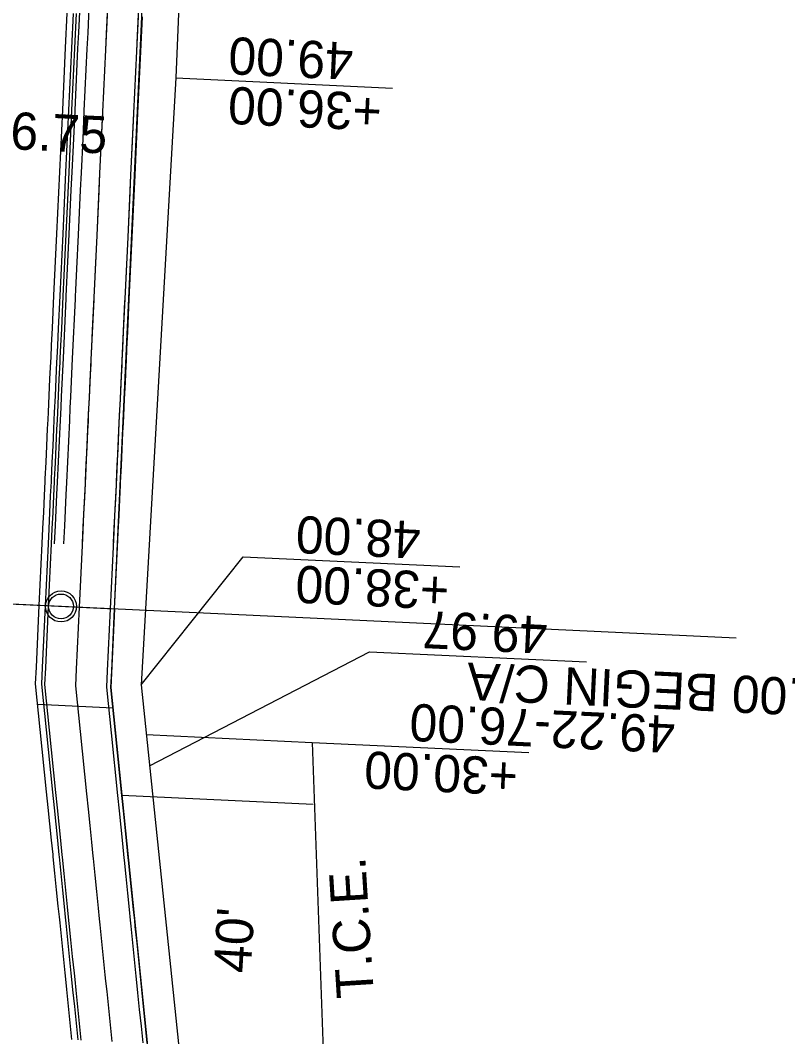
# Model space of a CAD drawing. Extents: x -70 to 701944, y -4 to 666871.
# Drawn here: x 668350.9 to 668474.7, y 655622.5 to 655786.4 of the extents above; entities that cross this region are included whole.
import ezdxf

# ---------------------------------------------------------------- set-up
doc = ezdxf.new("R2010")
doc.units = 0
for name, color, linetype in [('R_Detour', 7, 'Continuous'), ('R_Drive', 7, 'Continuous'), ('R_No Plot', 7, 'Continuous'), ('R_Proposed Road', 7, 'Continuous'), ('R_ROW', 7, 'Continuous'), ('R_ROW Annot', 7, 'Continuous'), ('R_Temp Easement', 7, 'Continuous'), ('R_Temp Easement Annot', 7, 'Continuous'), ('R_Water', 7, 'Continuous'), ('T_Indications', 7, 'Continuous')]:
    doc.layers.add(name, color=color, linetype=linetype)

msp = doc.modelspace()

# ---------------------------------------------------------------- linework, layer by layer
at = {"layer": 'R_Detour'}
msp.add_line((668466.4, 655686.71), (668322.98, 655693.48), dxfattribs=at)
at = {"layer": 'R_Drive'}
for p, q in [((668353.69, 655676.07), (668365.84, 655675.5)), ((668367.28, 655661.42), (668398.15, 655659.96))]:
    msp.add_line(p, q, dxfattribs=at)
at = {"layer": 'R_No Plot'}
for points in [[(668328.06, 655803.36), (668322.98, 655693.48), (668366.1, 655691.45), (668371.21, 655802.13), (668371.38, 655833.41), (668371.09, 655844.83), (668327.94, 655843.36), (668328.21, 655833.3)], [(668322.98, 655693.48), (668366.1, 655691.45), (668365.5, 655678.78), (668379.61, 655540.64), (668325, 655543.22), (668326.76, 655580.51)]]:
    msp.add_lwpolyline(points, close=True, dxfattribs=at)
msp.add_circle((668357.45, 655691.85), 2.5, dxfattribs=at)
at = {"layer": 'R_Proposed Road'}
for points in [[(668359.21, 655622), (668358.93, 655624.69), (668358.66, 655627.38), (668358.38, 655630.07), (668358.21, 655631.75), (668358.11, 655632.76), (668357.83, 655635.45), (668357.56, 655638.14), (668357.29, 655640.82), (668357.18, 655641.81), (668357.01, 655643.5), (668356.74, 655646.17), (668356.47, 655648.84), (668356.19, 655651.5), (668356.16, 655651.87), (668355.92, 655654.16), (668355.65, 655656.81), (668355.38, 655659.45), (668355.13, 655661.93), (668354.1, 655671.99), (668353.35, 655679.35), (668353.48, 655682.03), (668353.95, 655692.02), (668354.42, 655702.01), (668354.53, 655704.41), (668354.66, 655707.07), (668354.79, 655709.73), (668354.89, 655712), (668354.91, 655712.41), (668355.04, 655715.09), (668355.16, 655717.77), (668355.29, 655720.47), (668355.36, 655721.99), (668355.42, 655723.16), (668355.55, 655725.87), (668355.67, 655728.57), (668355.8, 655731.28), (668355.84, 655731.97), (668355.93, 655733.98), (668356.06, 655736.69), (668356.31, 655741.96), (668356.78, 655751.95), (668357.25, 655761.94), (668357.72, 655771.93), (668358.19, 655781.92), (668358.46, 655787.5)], [(668360.21, 655621.95), (668359.93, 655624.64), (668359.66, 655627.34), (668359.38, 655630.03), (668359.21, 655631.7), (668359.11, 655632.72), (668358.83, 655635.41), (668358.56, 655638.09), (668358.28, 655640.77), (668358.18, 655641.76), (668358.01, 655643.45), (668357.74, 655646.12), (668357.47, 655648.79), (668357.19, 655651.45), (668357.16, 655651.82), (668356.92, 655654.11), (668356.65, 655656.76), (668356.38, 655659.4), (668356.13, 655661.88), (668355.1, 655671.94), (668354.35, 655679.31), (668354.48, 655681.98), (668354.95, 655691.97), (668355.42, 655701.96), (668355.53, 655704.36), (668355.66, 655707.02), (668355.78, 655709.69), (668355.89, 655711.95), (668355.91, 655712.36), (668356.04, 655715.04), (668356.16, 655717.73), (668356.29, 655720.42), (668356.36, 655721.94), (668356.42, 655723.12), (668356.55, 655725.82), (668356.67, 655728.52), (668356.8, 655731.23), (668356.83, 655731.93), (668356.93, 655733.94), (668357.06, 655736.65), (668357.31, 655741.92), (668357.78, 655751.91), (668358.25, 655761.89), (668358.72, 655771.88), (668359.19, 655781.87), (668359.45, 655787.46)], [(668360.7, 655621.93), (668360.43, 655624.62), (668360.15, 655627.31), (668359.88, 655630), (668359.71, 655631.68), (668359.61, 655632.69), (668359.33, 655635.38), (668359.06, 655638.07), (668358.78, 655640.75), (668358.68, 655641.74), (668358.51, 655643.43), (668358.24, 655646.1), (668357.96, 655648.77), (668357.69, 655651.43), (668357.66, 655651.8), (668357.42, 655654.09), (668357.15, 655656.73), (668356.88, 655659.38), (668356.63, 655661.86), (668355.6, 655671.92), (668354.85, 655679.28), (668354.98, 655681.96), (668355.45, 655691.95), (668355.92, 655701.94), (668356.03, 655704.34), (668356.16, 655707), (668356.28, 655709.66), (668356.39, 655711.93), (668356.41, 655712.34), (668356.54, 655715.02), (668356.66, 655717.7), (668356.79, 655720.4), (668356.86, 655721.92), (668356.92, 655723.09), (668357.05, 655725.79), (668357.17, 655728.5), (668357.3, 655731.21), (668357.33, 655731.9), (668357.43, 655733.91), (668357.56, 655736.62), (668357.8, 655741.89), (668358.28, 655751.88), (668358.75, 655761.87), (668359.22, 655771.86), (668359.69, 655781.85), (668359.95, 655787.43)], [(668365.7, 655621.69), (668365.42, 655624.39), (668365.15, 655627.08), (668364.87, 655629.77), (668364.7, 655631.44), (668364.6, 655632.46), (668364.33, 655635.15), (668364.05, 655637.83), (668363.78, 655640.51), (668363.68, 655641.5), (668363.5, 655643.19), (668363.23, 655645.86), (668362.96, 655648.53), (668362.69, 655651.19), (668362.65, 655651.56), (668362.42, 655653.85), (668362.15, 655656.5), (668361.88, 655659.14), (668361.62, 655661.62), (668360.6, 655671.68), (668359.84, 655679.05), (668359.97, 655681.72), (668360.44, 655691.71), (668360.91, 655701.7), (668361.03, 655704.1), (668361.15, 655706.76), (668361.28, 655709.43), (668361.39, 655711.69), (668361.4, 655712.1), (668361.53, 655714.78), (668361.66, 655717.47), (668361.78, 655720.16), (668361.86, 655721.68), (668361.91, 655722.86), (668362.04, 655725.56), (668362.17, 655728.26), (668362.29, 655730.97), (668362.33, 655731.67), (668362.42, 655733.68), (668362.55, 655736.39), (668362.8, 655741.66), (668363.27, 655751.65), (668363.74, 655761.63), (668364.21, 655771.62), (668364.69, 655781.61), (668364.95, 655787.2)], [(668370.69, 655621.46), (668370.42, 655624.15), (668370.14, 655626.84), (668369.87, 655629.53), (668369.7, 655631.21), (668369.59, 655632.22), (668369.32, 655634.91), (668369.05, 655637.6), (668368.77, 655640.28), (668368.67, 655641.27), (668368.5, 655642.96), (668368.23, 655645.63), (668367.95, 655648.3), (668367.68, 655650.96), (668367.64, 655651.33), (668367.41, 655653.61), (668367.14, 655656.26), (668366.87, 655658.9), (668366.62, 655661.39), (668365.59, 655671.45), (668364.84, 655678.81), (668364.97, 655681.49), (668365.44, 655691.48), (668365.91, 655701.47), (668366.02, 655703.87), (668366.15, 655706.52), (668366.27, 655709.19), (668366.38, 655711.45), (668366.4, 655711.86), (668366.53, 655714.55), (668366.65, 655717.23), (668366.78, 655719.93), (668366.85, 655721.44), (668366.91, 655722.62), (668367.03, 655725.32), (668367.16, 655728.03), (668367.29, 655730.73), (668367.32, 655731.43), (668367.42, 655733.44), (668367.55, 655736.15), (668367.79, 655741.42), (668368.27, 655751.41), (668368.74, 655761.4), (668369.21, 655771.39), (668369.68, 655781.38), (668369.94, 655786.96)], [(668371.36, 655621.43), (668371.08, 655624.12), (668370.81, 655626.81), (668370.54, 655629.5), (668370.36, 655631.18), (668370.26, 655632.19), (668369.99, 655634.88), (668369.71, 655637.56), (668369.44, 655640.25), (668369.34, 655641.24), (668369.16, 655642.92), (668368.89, 655645.6), (668368.62, 655648.27), (668368.35, 655650.93), (668368.31, 655651.3), (668368.08, 655653.58), (668367.81, 655656.23), (668367.54, 655658.87), (668367.28, 655661.36), (668366.26, 655671.42), (668365.5, 655678.78), (668365.63, 655681.46), (668366.1, 655691.45), (668366.57, 655701.43), (668366.69, 655703.84), (668366.81, 655706.49), (668366.94, 655709.16), (668367.05, 655711.42), (668367.06, 655711.83), (668367.19, 655714.51), (668367.32, 655717.2), (668367.45, 655719.89), (668367.52, 655721.41), (668367.57, 655722.59), (668367.7, 655725.29), (668367.83, 655728), (668367.96, 655730.7), (668367.99, 655731.4), (668368.08, 655733.41), (668368.21, 655736.12), (668368.46, 655741.39), (668368.93, 655751.38), (668369.4, 655761.37), (668369.87, 655771.36), (668370.35, 655781.35), (668370.61, 655786.93)]]:
    msp.add_lwpolyline(points, dxfattribs=at)
at = {"layer": 'R_ROW'}
msp.add_lwpolyline([(668379.35, 655858.1), (668375.98, 655777.07), (668370.36, 655679.23), (668386.89, 655520.28), (668407.12, 655376.16), (668401.28, 655337.39), (668367.53, 655300.94), (668336.13, 654741.8), (668319.02, 654252.06), (668346.25, 654066.79), (668364.92, 653986.53), (668401.01, 653983.18), (668425.78, 653872.16), (668398.63, 653868.03), (668433.79, 653730.98), (668450.99, 653639.16), (668466.96, 653535.35), (668502.13, 653505.82)], dxfattribs=at)
at = {"layer": 'R_ROW Annot'}
for points in [[(668375.98, 655777.07), (668410.94, 655775.42)], [(668370.36, 655679.23), (668386.86, 655699.87), (668421.82, 655698.22)], [(668371.72, 655666.15), (668407.24, 655684.54), (668442.21, 655682.89)]]:
    msp.add_lwpolyline(points, dxfattribs=at)
at = {"layer": 'R_Temp Easement'}
for p, q in [((668371.2, 655671.18), (668397.95, 655669.92)), ((668397.95, 655669.92), (668400.12, 655609.75))]:
    msp.add_line(p, q, dxfattribs=at)
at = {"layer": 'R_Temp Easement Annot'}
msp.add_lwpolyline([(668397.95, 655669.92), (668432.91, 655668.27)], dxfattribs=at)
at = {"layer": 'R_Water'}
msp.add_circle((668357.45, 655691.85), 2, dxfattribs=at)
at = {"layer": 'T_Indications'}
for points in [[(668356.42, 655701.92), (668356.56, 655704.9), (668356.79, 655709.9), (668356.89, 655711.9), (668357.36, 655721.89), (668357.45, 655723.94), (668357.54, 655725.69), (668357.83, 655731.88), (668358.28, 655741.49), (668358.3, 655741.87), (668358.35, 655742.98), (668358.51, 655746.36), (668358.77, 655751.86), (668359.11, 655759.03), (668359.24, 655761.85), (668359.5, 655767.29), (668359.71, 655771.71), (668359.72, 655771.84), (668360.19, 655781.82), (668360.31, 655784.38), (668360.57, 655790)], [(668357.92, 655701.96), (668358.05, 655704.83), (668358.29, 655709.83), (668358.38, 655711.83), (668358.86, 655721.82), (668358.95, 655723.87), (668359.04, 655725.62), (668359.33, 655731.81), (668359.78, 655741.41), (668359.8, 655741.8), (668359.85, 655742.9), (668360.01, 655746.29), (668360.27, 655751.79), (668360.61, 655758.96), (668360.74, 655761.78), (668361, 655767.22), (668361.21, 655771.64), (668361.21, 655771.77), (668361.68, 655781.75), (668361.81, 655784.31), (668362.07, 655789.93)], [(668360.93, 655702.04), (668361.05, 655704.69), (668361.29, 655709.69), (668361.38, 655711.69), (668361.85, 655721.68), (668361.95, 655723.73), (668362.03, 655725.48), (668362.32, 655731.67), (668362.78, 655741.27), (668362.8, 655741.66), (668362.85, 655742.76), (668363.01, 655746.15), (668363.27, 655751.65), (668363.61, 655758.82), (668363.74, 655761.64), (668364, 655767.07), (668364.2, 655771.49), (668364.21, 655771.62), (668364.68, 655781.61), (668364.8, 655784.17), (668365.07, 655789.79)], [(668365.94, 655702.18), (668366.05, 655704.46), (668366.28, 655709.46), (668366.38, 655711.45), (668366.85, 655721.44), (668366.94, 655723.49), (668367.03, 655725.25), (668367.32, 655731.43), (668367.77, 655741.04), (668367.79, 655741.42), (668367.84, 655742.53), (668368, 655745.91), (668368.26, 655751.41), (668368.6, 655758.58), (668368.73, 655761.4), (668368.99, 655766.84), (668369.2, 655771.26), (668369.2, 655771.39), (668369.68, 655781.38), (668369.8, 655783.93), (668370.06, 655789.55)]]:
    msp.add_lwpolyline(points, dxfattribs=at)

# ---------------------------------------------------------------- texts
at = {"layer": 'R_Drive'}
msp.add_text("40'", height=6, rotation=86.5585, dxfattribs=at).set_placement((668388.04, 655632.62))
at = {"layer": 'R_No Plot'}
msp.add_text('125+26.75 ', height=6, rotation=357.2978, dxfattribs=at).set_placement((668326.67, 655766.65))
at = {"layer": 'R_ROW Annot'}
for s, p in [('49.00', (668404.69, 655782.73)), ('+36.00', (668409.31, 655774.5)), ('48.00', (668415.57, 655705.52)), ('+38.00', (668420.19, 655697.29)), ('49.97', (668436.04, 655690.19)), ('+25.00 BEGIN C/A', (668490.58, 655679.61))]:
    msp.add_text(s, height=6, rotation=177.2978, dxfattribs=at).set_placement(p)
at = {"layer": 'R_Temp Easement Annot'}
for s, rotation, p in [('49.22-76.00', 177.2978, (668456.63, 655674.16)), ('+30.00', 177.2978, (668431.28, 655667.35)), ('T.C.E.', 93.6006, (668407.95, 655628.89))]:
    msp.add_text(s, height=6, rotation=rotation, dxfattribs=at).set_placement(p)

doc.saveas('drawing.dxf')
